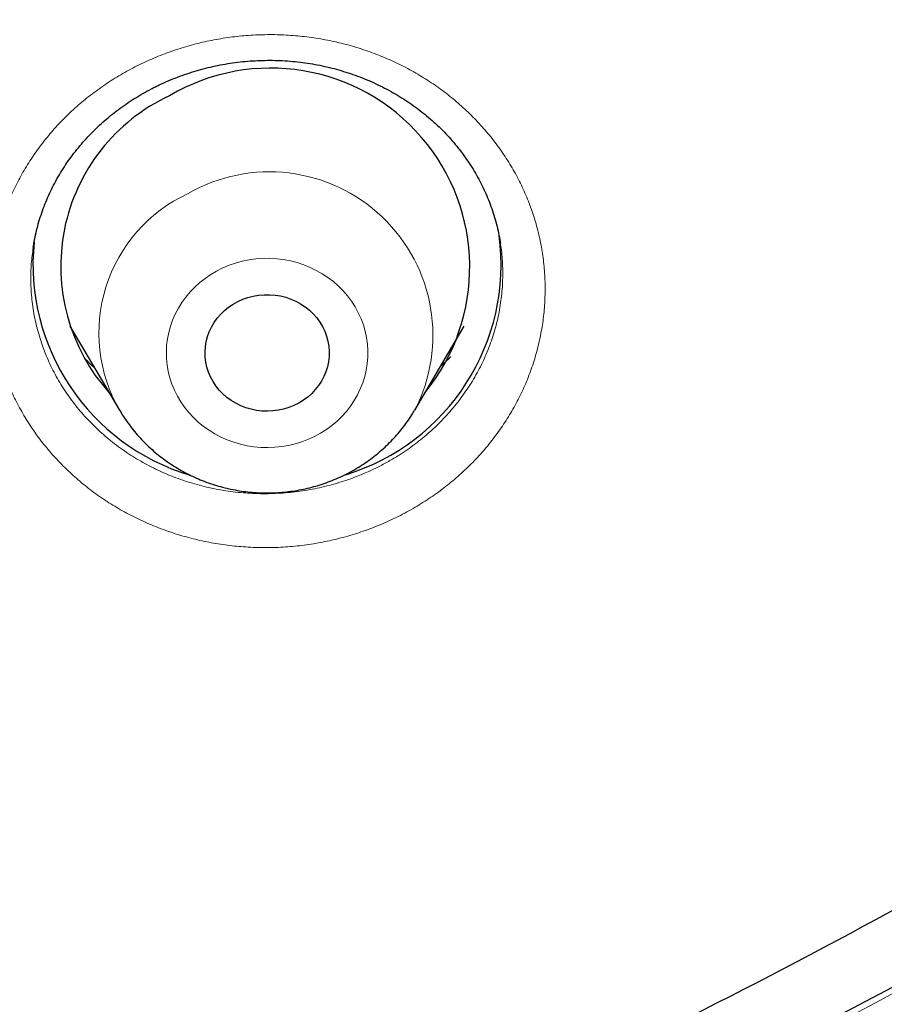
# Model space of a CAD drawing. Header units: millimetres. Extents: x 8 to 436, y 12 to 764.
# Tile 484 of 656: x 248.36 to 254.62, y 672.82 to 679.96. Entities that reach past the tile are written whole.
import ezdxf

# ---------------------------------------------------------------- set-up
doc = ezdxf.new("R2010")
doc.units = ezdxf.units.MM

msp = doc.modelspace()

# ---------------------------------------------------------------- linework, layer by layer
at = {"color": 7, "linetype": 'Continuous', "lineweight": 30}
for p, q in [((248.454, 678.3088), (248.4537, 678.3071)), ((251.8391, 678.3351), (251.8387, 678.3372)), ((248.7196, 677.7363), (249.079, 677.1264)), ((251.2185, 677.1264), (251.578, 677.7363)), ((249.0802, 677.1243), (249.079, 677.1264))]:
    msp.add_line(p, q, dxfattribs=at)
at = {"color": 252, "linetype": 'Continuous', "lineweight": 0, "flags": 128}
for points in [[(250.4931, 676.9364), (250.5367, 676.9602), (250.5785, 676.9867), (250.6182, 677.0159), (250.6557, 677.0476), (250.6908, 677.0816), (250.7233, 677.1179), (250.753, 677.1561), (250.7799, 677.1962), (250.8038, 677.2379), (250.8245, 677.2811), (250.842, 677.3256), (250.8563, 677.371), (250.8671, 677.4173), (250.8745, 677.4642), (250.8785, 677.5114), (250.879, 677.5588), (250.876, 677.6061), (250.8696, 677.6531), (250.8597, 677.6995), (250.8464, 677.7452), (250.8298, 677.79), (250.8099, 677.8335), (250.7869, 677.8757), (250.7609, 677.9163), (250.7319, 677.9551), (250.7002, 677.9919), (250.6658, 678.0266), (250.629, 678.059), (250.5899, 678.0889), (250.5487, 678.1161), (250.5056, 678.1407), (250.4607, 678.1624), (250.4144, 678.1812), (250.3668, 678.1968), (250.3182, 678.2094), (250.2688, 678.2188), (250.2188, 678.225), (250.1685, 678.2279), (250.118, 678.2275), (250.0678, 678.2239), (250.0179, 678.217), (249.9686, 678.2069), (249.9202, 678.1937), (249.8729, 678.1773), (249.8269, 678.1579), (249.7824, 678.1356), (249.7397, 678.1104), (249.6989, 678.0825), (249.6603, 678.0521), (249.624, 678.0192), (249.5902, 677.984), (249.559, 677.9468), (249.5307, 677.9076), (249.5053, 677.8666), (249.483, 677.8241), (249.4639, 677.7803), (249.448, 677.7353), (249.4354, 677.6894), (249.4263, 677.6428), (249.4206, 677.5958), (249.4184, 677.5484), (249.4196, 677.501), (249.4243, 677.4539), (249.4325, 677.4071), (249.4441, 677.361), (249.4591, 677.3157), (249.4773, 677.2716), (249.4987, 677.2287), (249.5233, 677.1873), (249.5508, 677.1476), (249.5811, 677.1097), (249.6142, 677.074), (249.6498, 677.0404), (249.6878, 677.0093), (249.728, 676.9807), (249.7702, 676.9547), (249.8142, 676.9316), (249.8598, 676.9113), (249.9068, 676.8941), (249.9549, 676.88), (250.004, 676.869), (250.0537, 676.8612), (250.1039, 676.8566), (250.1543, 676.8554), (250.2047, 676.8574), (250.2548, 676.8626), (250.3044, 676.8711), (250.3533, 676.8828), (250.4012, 676.8976), (250.4478, 676.9155), (250.4931, 676.9364)], [(249.088, 677.1114), (249.086, 677.1146), (249.0802, 677.1243)]]:
    msp.add_lwpolyline(points, dxfattribs=at)
at = {"color": 7, "linetype": 'Continuous', "lineweight": 30, "flags": 128}
for points in [[(249.9366, 677.9147), (249.9726, 677.9308), (250.0098, 677.944), (250.0482, 677.9539), (250.0874, 677.9607), (250.127, 677.9641), (250.1668, 677.9643), (250.2065, 677.9611), (250.2457, 677.9547), (250.2842, 677.945), (250.3216, 677.9322), (250.3576, 677.9163), (250.392, 677.8975), (250.4245, 677.8759), (250.4549, 677.8517), (250.4828, 677.8251), (250.5082, 677.7962), (250.5307, 677.7654), (250.5502, 677.7328), (250.5666, 677.6987), (250.5798, 677.6634), (250.5895, 677.6271), (250.5958, 677.5902), (250.5986, 677.5529), (250.5979, 677.5155), (250.5937, 677.4783), (250.586, 677.4416), (250.5748, 677.4056), (250.5604, 677.3708), (250.5427, 677.3373), (250.5219, 677.3054), (250.4982, 677.2753), (250.4718, 677.2473), (250.4428, 677.2217), (250.4116, 677.1985), (250.3782, 677.178), (250.3431, 677.1604), (250.3065, 677.1457), (250.2686, 677.1342), (250.2298, 677.1258), (250.1904, 677.1207), (250.1506, 677.1189), (250.1109, 677.1204), (250.0714, 677.1252), (250.0325, 677.1332), (249.9945, 677.1445), (249.9578, 677.1589), (249.9225, 677.1762), (249.889, 677.1964), (249.8576, 677.2194), (249.8284, 677.2448), (249.8017, 677.2726), (249.7778, 677.3025), (249.7567, 677.3342), (249.7387, 677.3676), (249.7239, 677.4023), (249.7125, 677.4382), (249.7045, 677.4748), (249.6999, 677.512), (249.6988, 677.5494), (249.7013, 677.5867), (249.7073, 677.6237), (249.7167, 677.66), (249.7295, 677.6954), (249.7456, 677.7297), (249.7649, 677.7624), (249.7871, 677.7934), (249.8122, 677.8225), (249.8399, 677.8493), (249.8701, 677.8738), (249.9024, 677.8956), (249.9366, 677.9147)], [(254.725, 672.9637), (253.6869, 672.4174)]]:
    msp.add_lwpolyline(points, dxfattribs=at)
at = {"color": 7, "linetype": 'Continuous', "lineweight": 30}
for centre, radius, start, end in [((250.1746, 678.1644), 1.4429, 320.82328, 120.52715), ((250.0197, 678.1684), 1.3671, 115.0124, 222.04169), ((250.2514, 678.1829), 1.5938, 287.00522, 7.62112), ((250.0471, 678.1841), 1.5955, 174.12629, 253.40376)]:
    msp.add_arc(centre, radius, start, end, dxfattribs=at)
at = {"color": 252, "linetype": 'Continuous', "lineweight": 0}
for centre, radius, start, end in [((250.1652, 677.67), 1.1854, 332.70053, 120.01145), ((250.0463, 677.685), 1.117, 115.10614, 210.0088)]:
    msp.add_arc(centre, radius, start, end, dxfattribs=at)
at = {"color": 7, "linetype": 'Continuous', "lineweight": 30}
for points, knots in [([(228.8203, 667.8387), (227.6178, 667.9452), (225.213, 668.1582), (221.6552, 668.8219), (218.1629, 669.7328), (214.7882, 670.9004), (211.5494, 672.3031), (208.4634, 673.9273), (205.5225, 675.7738), (202.7448, 677.8315), (200.1475, 680.0876), (197.7465, 682.5283), (195.5568, 685.1385), (193.5917, 687.902), (191.8635, 690.8019), (190.3827, 693.8203), (189.1584, 696.9386), (188.1983, 700.1375), (187.5083, 703.3974), (187.0926, 706.6981), (186.9537, 710.0192), (187.0926, 713.3404), (187.5083, 716.641), (188.1983, 719.9009), (189.1584, 723.0998), (190.3827, 726.2181), (191.8635, 729.2365), (193.5917, 732.1364), (195.5568, 734.9), (197.7465, 737.5101), (200.1475, 739.9508), (202.7448, 742.2069), (205.5225, 744.2646), (208.4634, 746.1112), (211.5494, 747.7352), (214.7615, 749.1267), (218.0799, 750.2771), (221.4842, 751.1793), (224.9532, 751.8277), (228.4657, 752.2184), (232, 752.3489), (235.5343, 752.2184), (239.0468, 751.8277), (242.5158, 751.1793), (245.9201, 750.2771), (249.2385, 749.1267), (252.4506, 747.7352), (255.5366, 746.1112), (258.4775, 744.2646), (261.2552, 742.2069), (263.8525, 739.9508), (266.2535, 737.5101), (268.4432, 734.9), (270.4083, 732.1364), (272.1365, 729.2365), (273.6173, 726.2181), (274.8416, 723.0998), (275.8017, 719.9009), (276.4917, 716.641), (276.9074, 713.3404), (277.0463, 710.0192), (276.9074, 706.6981), (276.4917, 703.3974), (275.8017, 700.1375), (274.8416, 696.9386), (273.6173, 693.8203), (272.1365, 690.8019), (270.4083, 687.902), (268.4432, 685.1385), (266.2535, 682.5283), (263.8525, 680.0876), (261.2552, 677.8315), (258.4775, 675.7738), (255.5366, 673.9273), (252.4506, 672.3031), (249.2118, 670.9004), (245.8371, 669.7328), (242.3448, 668.8219), (238.787, 668.1582), (236.3822, 667.9452), (235.1797, 667.8387)], [0, 0, 0, 0, 0.013106, 0.026212, 0.039318, 0.052424, 0.065212, 0.078, 0.090788, 0.103576, 0.116364, 0.129151, 0.141939, 0.154727, 0.167515, 0.180303, 0.193091, 0.205879, 0.218667, 0.231454, 0.244242, 0.25703, 0.269818, 0.282606, 0.295394, 0.308182, 0.32097, 0.333758, 0.346545, 0.359333, 0.372121, 0.384909, 0.397697, 0.410485, 0.423273, 0.436061, 0.448848, 0.461636, 0.474424, 0.487212, 0.5, 0.512788, 0.525576, 0.538364, 0.551152, 0.563939, 0.576727, 0.589515, 0.602303, 0.615091, 0.627879, 0.640667, 0.653455, 0.666242, 0.67903, 0.691818, 0.704606, 0.717394, 0.730182, 0.74297, 0.755758, 0.768546, 0.781333, 0.794121, 0.806909, 0.819697, 0.832485, 0.845273, 0.858061, 0.870849, 0.883636, 0.896424, 0.909212, 0.922, 0.934788, 0.947576, 0.960682, 0.973788, 0.986894, 1, 1, 1, 1]), ([(253.5735, 670.6965), (253.5855, 670.7022), (253.7276, 670.7698), (253.9942, 670.9008), (254.3696, 671.0875), (254.7222, 671.2671), (255.0532, 671.4389), (255.3635, 671.6028), (255.6632, 671.7639), (255.9525, 671.922), (256.2315, 672.0769), (256.5003, 672.2284), (256.7589, 672.3763), (257.0075, 672.5205), (257.2461, 672.6608), (257.4749, 672.797), (257.6939, 672.929), (257.8995, 673.0544), (258.0921, 673.1732), (258.2722, 673.2853), (258.4439, 673.3933), (258.6073, 673.4969), (258.766, 673.5985), (258.9197, 673.6978), (259.0681, 673.7943), (259.207, 673.8855), (259.3366, 673.9711), (259.457, 674.0512), (259.5709, 674.1275), (259.6778, 674.1995), (259.7772, 674.2668), (259.866, 674.3273), (259.9444, 674.3809), (260.0122, 674.4275), (260.0692, 674.4667), (260.1195, 674.5015), (260.1681, 674.5351), (260.2203, 674.5715), (260.2771, 674.611), (260.3251, 674.6445), (260.363, 674.6711), (260.3888, 674.6892), (260.4124, 674.7058), (260.431, 674.7188), (260.4427, 674.7271), (260.4496, 674.7319), (260.4586, 674.7383), (260.4756, 674.7503), (260.5028, 674.7695), (260.538, 674.7944), (260.5807, 674.8246), (260.6316, 674.8608), (260.6912, 674.9033), (260.7595, 674.9521), (260.8366, 675.0075), (260.9222, 675.0692), (261.0161, 675.1372), (261.1177, 675.2112), (261.2267, 675.2911), (261.3431, 675.3769), (261.4674, 675.4692), (261.6595, 675.6127), (261.9145, 675.8058), (262.2273, 676.0466), (262.5704, 676.3154), (262.9418, 676.6123), (263.3395, 676.9375), (263.7264, 677.2609), (264.1027, 677.5824), (264.4663, 677.8998), (264.8176, 678.2129), (265.1572, 678.5218), (265.4888, 678.8294), (265.848, 679.1693), (266.2341, 679.5431), (266.6453, 679.9514), (267.0473, 680.3607), (267.3425, 680.669), (267.5358, 680.8741), (267.6294, 680.9739), (267.7183, 681.0693), (267.7947, 681.1518), (267.8582, 681.2207), (267.9101, 681.2771), (267.9563, 681.3276), (267.9971, 681.3722), (268.0322, 681.4108), (268.0619, 681.4434), (268.0861, 681.4701), (268.1041, 681.4899), (268.1172, 681.5045), (268.1293, 681.5178), (268.1448, 681.5349), (268.1712, 681.5642), (268.2089, 681.606), (268.2582, 681.6609), (268.3142, 681.7234), (268.3767, 681.7935), (268.4459, 681.8714), (268.5215, 681.957), (268.6011, 682.0475), (268.6841, 682.1426), (268.7701, 682.2415), (268.8596, 682.345), (268.9505, 682.4509), (269.0413, 682.5573), (269.2086, 682.7546), (269.45, 683.0433), (269.7622, 683.4251), (270.0655, 683.8043), (270.3602, 684.181), (270.6479, 684.5567), (270.9335, 684.9378), (271.2192, 685.3276), (271.5057, 685.7276), (271.7928, 686.1378), (272.0065, 686.4506), (272.1485, 686.6617), (272.2193, 686.7676), (272.2901, 686.8741), (272.3608, 686.9813), (272.431, 687.0883), (272.499, 687.1925), (272.5648, 687.294), (272.627, 687.3904), (272.6851, 687.4811), (272.737, 687.5624), (272.7827, 687.6345), (272.8207, 687.6945), (272.8515, 687.7434), (272.8757, 687.782), (272.8959, 687.8141), (272.9119, 687.8397), (272.9241, 687.8591), (272.9346, 687.876), (272.9464, 687.8948), (272.9617, 687.9194), (272.981, 687.9505), (273.0042, 687.9877), (273.0336, 688.0351), (273.0698, 688.0938), (273.1134, 688.1647), (273.1626, 688.2449), (273.2172, 688.3345), (273.2773, 688.4335), (273.3412, 688.5397), (273.4082, 688.6516), (273.4761, 688.7657), (273.544, 688.8808), (273.6106, 688.9944), (273.7019, 689.1512), (273.816, 689.349), (273.9506, 689.5863), (274.0791, 689.8157), (274.1938, 690.0234), (274.2956, 690.2101), (274.3855, 690.3767), (274.4719, 690.5384), (274.5564, 690.6981), (274.65, 690.8768), (274.7549, 691.0796), (274.8718, 691.3086), (274.99, 691.5438), (275.1093, 691.7849), (275.2296, 692.0318), (275.3524, 692.288), (275.4536, 692.5029), (275.5328, 692.6732), (275.5883, 692.7935), (275.6413, 692.9093), (275.6907, 693.0182), (275.7365, 693.1198), (275.7788, 693.2141), (275.8175, 693.3012), (275.8528, 693.3809), (275.8846, 693.4534), (275.9132, 693.5184), (275.9383, 693.5761), (275.9602, 693.6265), (275.9787, 693.6692), (275.9929, 693.7021), (276.0032, 693.726), (276.0113, 693.7448), (276.02, 693.765), (276.0308, 693.7901), (276.0439, 693.8208), (276.0594, 693.857), (276.0791, 693.9033), (276.1036, 693.9609), (276.1332, 694.031), (276.1665, 694.1101), (276.2033, 694.1982), (276.2434, 694.2947), (276.2867, 694.3995), (276.3325, 694.5116), (276.38, 694.6286), (276.4688, 694.8492), (276.5958, 695.1714), (276.7681, 695.6222), (276.9441, 696.099), (277.1225, 696.6018), (277.2611, 697.0083), (277.363, 697.3159), (277.43, 697.5217), (277.4931, 697.7189), (277.5524, 697.907), (277.6078, 698.0859), (277.6596, 698.2556), (277.7007, 698.3919), (277.732, 698.4971), (277.7546, 698.5734), (277.7763, 698.6473), (277.7969, 698.7182), (277.8161, 698.7842), (277.8339, 698.846), (277.8496, 698.9009), (277.8632, 698.9483), (277.8749, 698.9896), (277.8872, 699.0331), (277.902, 699.0852), (277.9196, 699.1481), (277.9399, 699.2208), (277.9627, 699.3035), (277.9882, 699.396), (278.0166, 699.5006), (278.0481, 699.6176), (278.0826, 699.7475), (278.1196, 699.8884), (278.1586, 700.0391), (278.1985, 700.1959), (278.2385, 700.3554), (278.3009, 700.6087), (278.3841, 700.9566), (278.4851, 701.4002), (278.5817, 701.8462), (278.6527, 702.1918), (278.701, 702.4358), (278.7285, 702.5771), (278.7549, 702.7153), (278.7797, 702.8473), (278.8028, 702.9722), (278.824, 703.0892), (278.8434, 703.1979), (278.8607, 703.2955), (278.8758, 703.3822), (278.8888, 703.4579), (278.8989, 703.5172), (278.9065, 703.562), (278.9118, 703.5941), (278.9162, 703.6202), (278.9201, 703.6434), (278.9244, 703.6695), (278.9302, 703.7043), (278.9373, 703.7475), (278.9456, 703.7983), (278.955, 703.8558), (278.9656, 703.9217), (278.9772, 703.9947), (278.9893, 704.0718), (279.0015, 704.1502), (279.0135, 704.2287), (279.0463, 704.4452), (279.0917, 704.7593), (279.147, 705.1714), (279.1939, 705.5459), (279.2381, 705.9267), (279.2798, 706.3164), (279.3087, 706.6128), (279.327, 706.8125), (279.3357, 706.9106), (279.3438, 707.003), (279.3508, 707.0862), (279.3568, 707.1581), (279.3617, 707.2189), (279.3657, 707.2687), (279.3688, 707.308), (279.3709, 707.3351), (279.3723, 707.3527), (279.3733, 707.3664), (279.3747, 707.3839), (279.3766, 707.4084), (279.3789, 707.4399), (279.3831, 707.4958), (279.389, 707.5758), (279.3973, 707.6919), (279.4065, 707.8282), (279.4167, 707.9862), (279.4269, 708.1552), (279.437, 708.3344), (279.4456, 708.5), (279.4528, 708.65), (279.4588, 708.7825), (279.4645, 708.919), (279.4699, 709.0594), (279.475, 709.2023), (279.4788, 709.323), (279.4816, 709.4189), (279.4835, 709.4888), (279.4852, 709.5549), (279.4868, 709.6172), (279.4881, 709.6758), (279.4893, 709.7292), (279.4901, 709.7725), (279.4908, 709.8045), (279.4912, 709.826), (279.4915, 709.8454), (279.4919, 709.8681), (279.4925, 709.8985), (279.4931, 709.9371), (279.4939, 709.9861), (279.4947, 710.0462), (279.4956, 710.1175), (279.4965, 710.1942), (279.4973, 710.2846), (279.498, 710.382), (279.4984, 710.4764), (279.4986, 710.554), (279.4986, 710.6165), (279.4986, 710.6681), (279.4985, 710.7107), (279.4984, 710.7465), (279.4983, 710.78), (279.4982, 710.7994), (279.4982, 710.809)], [0, 0, 0, 0, 0.000773, 0.009123, 0.017231, 0.025098, 0.032097, 0.038892, 0.045485, 0.051874, 0.05806, 0.064043, 0.069823, 0.0754, 0.080773, 0.085943, 0.09091, 0.095674, 0.099979, 0.104104, 0.108047, 0.11181, 0.115393, 0.119046, 0.12249, 0.125724, 0.128749, 0.131565, 0.134171, 0.136755, 0.139094, 0.141188, 0.143037, 0.144641, 0.146, 0.147083, 0.148215, 0.149455, 0.150804, 0.152262, 0.152876, 0.153507, 0.154113, 0.154559, 0.154836, 0.154952, 0.155049, 0.155484, 0.156169, 0.15699, 0.15801, 0.159228, 0.160644, 0.16229, 0.164141, 0.166198, 0.168461, 0.170929, 0.173553, 0.176376, 0.179397, 0.182615, 0.190424, 0.198137, 0.205754, 0.215987, 0.226041, 0.235917, 0.245615, 0.255134, 0.26431, 0.273314, 0.282172, 0.290964, 0.302472, 0.313875, 0.325174, 0.336369, 0.339111, 0.341847, 0.344467, 0.346827, 0.348499, 0.350011, 0.351363, 0.352555, 0.353586, 0.354457, 0.355168, 0.355719, 0.356039, 0.356331, 0.356784, 0.357407, 0.358663, 0.360119, 0.361775, 0.363632, 0.365688, 0.367945, 0.370401, 0.372829, 0.375425, 0.378171, 0.38094, 0.383704, 0.386464, 0.396281, 0.40604, 0.415741, 0.425133, 0.434471, 0.443885, 0.453478, 0.463248, 0.473197, 0.483325, 0.485848, 0.488381, 0.490926, 0.493481, 0.496047, 0.498567, 0.50091, 0.503275, 0.505419, 0.507341, 0.509042, 0.510521, 0.511584, 0.512493, 0.513248, 0.513849, 0.514297, 0.514618, 0.515038, 0.515622, 0.516352, 0.517225, 0.518243, 0.519686, 0.521345, 0.52322, 0.525312, 0.52762, 0.530144, 0.532722, 0.535422, 0.538088, 0.540716, 0.543305, 0.548944, 0.554388, 0.559639, 0.564696, 0.568602, 0.572384, 0.576041, 0.579592, 0.583215, 0.588146, 0.593287, 0.598638, 0.603942, 0.609439, 0.615126, 0.621006, 0.623708, 0.626412, 0.62897, 0.631365, 0.633599, 0.635671, 0.637581, 0.639329, 0.640915, 0.642339, 0.643601, 0.644702, 0.64564, 0.646403, 0.646858, 0.647206, 0.647633, 0.64818, 0.648849, 0.649638, 0.650548, 0.651879, 0.653404, 0.655124, 0.657039, 0.659149, 0.661412, 0.663862, 0.666437, 0.669011, 0.678175, 0.68729, 0.698079, 0.7088, 0.719452, 0.723982, 0.728346, 0.732512, 0.736479, 0.740248, 0.743818, 0.74719, 0.748844, 0.750445, 0.751994, 0.753491, 0.754905, 0.756145, 0.757374, 0.758352, 0.759121, 0.75997, 0.76108, 0.762393, 0.763912, 0.765638, 0.767569, 0.769707, 0.772182, 0.774887, 0.77782, 0.780982, 0.784286, 0.787596, 0.79091, 0.800045, 0.809211, 0.818408, 0.827636, 0.830543, 0.833453, 0.836343, 0.83906, 0.841577, 0.844028, 0.846253, 0.848253, 0.850028, 0.851577, 0.852901, 0.853665, 0.854327, 0.854864, 0.855267, 0.855752, 0.856463, 0.857397, 0.8584, 0.859574, 0.86092, 0.862438, 0.864038, 0.865638, 0.867237, 0.868836, 0.87888, 0.886418, 0.893976, 0.901694, 0.909594, 0.917675, 0.919694, 0.921723, 0.923626, 0.925307, 0.926768, 0.927988, 0.928995, 0.929789, 0.930369, 0.930638, 0.930857, 0.931203, 0.931696, 0.932336, 0.933111, 0.935079, 0.937177, 0.940133, 0.943312, 0.946716, 0.950326, 0.954122, 0.956707, 0.959372, 0.962116, 0.964939, 0.967841, 0.970739, 0.97222, 0.973625, 0.974953, 0.976204, 0.977379, 0.978478, 0.97942, 0.979988, 0.980403, 0.980715, 0.981159, 0.981767, 0.982538, 0.983473, 0.984707, 0.986145, 0.987752, 0.989308, 0.991565, 0.993592, 0.994974, 0.996224, 0.997342, 0.998088, 0.998759, 0.999384, 1, 1, 1, 1]), ([(249.3348, 679.4699), (249.3453, 679.4751), (249.3773, 679.4908), (249.4316, 679.5153), (249.498, 679.5423), (249.5656, 679.5667), (249.6342, 679.5885), (249.7037, 679.6075), (249.7741, 679.6239), (249.8452, 679.6376), (249.917, 679.6485), (249.9892, 679.6566), (250.0615, 679.662), (250.1338, 679.6644), (250.2062, 679.6641), (250.2788, 679.661), (250.3512, 679.6551), (250.4233, 679.6465), (250.4947, 679.635), (250.5654, 679.6208), (250.6351, 679.604), (250.7036, 679.5845), (250.7712, 679.5623), (250.838, 679.5374), (250.9038, 679.5098), (250.9685, 679.4796), (251.0318, 679.447), (251.0934, 679.4119), (251.153, 679.3747), (251.2104, 679.3355), (251.2656, 679.2942), (251.319, 679.2507), (251.3705, 679.2049), (251.4202, 679.1568), (251.4677, 679.1067), (251.513, 679.0547), (251.5557, 679.001), (251.5957, 678.9459), (251.6329, 678.8897), (251.6673, 678.8322), (251.6989, 678.7734), (251.7279, 678.7131), (251.7542, 678.6514), (251.7777, 678.5885), (251.7982, 678.5246), (251.8157, 678.46), (251.8299, 678.3969), (251.8368, 678.3551), (251.84, 678.3353)], [0, 0, 0, 0, 0.0108336, 0.032765, 0.0546429, 0.0764927, 0.0983281, 0.1201622, 0.1420076, 0.1638728, 0.1857695, 0.207701, 0.2295745, 0.2513298, 0.2731783, 0.2950948, 0.317053, 0.3390249, 0.3609745, 0.3828718, 0.4046898, 0.4264162, 0.4481387, 0.4700331, 0.4920515, 0.514148, 0.5362748, 0.5583746, 0.5803923, 0.6022826, 0.6240217, 0.6458154, 0.6678406, 0.6900085, 0.7122728, 0.7345852, 0.7568943, 0.7791386, 0.8012727, 0.8232655, 0.8452918, 0.8675295, 0.8898749, 0.9122979, 0.9347672, 0.9572512, 0.9797098, 1, 1, 1, 1]), ([(248.4539, 678.3088), (248.4558, 678.3218), (248.4612, 678.3568), (248.4733, 678.4135), (248.4898, 678.4783), (248.5093, 678.5421), (248.5318, 678.605), (248.5572, 678.6671), (248.5857, 678.7285), (248.617, 678.7889), (248.6511, 678.8482), (248.688, 678.9061), (248.7274, 678.9625), (248.7693, 679.0173), (248.8137, 679.0702), (248.8603, 679.1212), (248.9091, 679.1704), (248.9602, 679.2177), (249.0136, 679.2631), (249.069, 679.3064), (249.1264, 679.3475), (249.1856, 679.3865), (249.2467, 679.4231), (249.2967, 679.4505), (249.3264, 679.4656), (249.3348, 679.4699)], [0, 0, 0, 0, 0.027172, 0.07336, 0.119306, 0.164925, 0.210266, 0.255825, 0.30153, 0.347331, 0.39317, 0.438979, 0.484694, 0.530261, 0.575628, 0.620868, 0.665836, 0.711122, 0.756334, 0.801498, 0.846639, 0.891785, 0.936962, 0.98219, 1, 1, 1, 1]), ([(251.4806, 677.5158), (251.4721, 677.5072), (251.4485, 677.4833), (251.4232, 677.4607), (251.407, 677.4462)], [0, 0, 0, 0, 0.358678, 1, 1, 1, 1]), ([(248.8966, 677.436), (248.8888, 677.4428), (248.8646, 677.4639), (248.8421, 677.4863), (248.8267, 677.5014)], [0, 0, 0, 0, 0.322313, 1, 1, 1, 1]), ([(249.0806, 677.1244), (249.0867, 677.1141), (249.1029, 677.0864), (249.1323, 677.0432), (249.1685, 676.9947), (249.2072, 676.948), (249.2483, 676.9033), (249.2917, 676.8606), (249.3373, 676.8201), (249.385, 676.7818), (249.4346, 676.7459), (249.4861, 676.7124), (249.5393, 676.6814), (249.594, 676.6531), (249.6502, 676.6275), (249.7077, 676.6046), (249.7664, 676.5845), (249.826, 676.5674), (249.8865, 676.5531), (249.9476, 676.5418), (250.0094, 676.5335), (250.0714, 676.5282), (250.1337, 676.5259), (250.1961, 676.5267), (250.2583, 676.5306), (250.3203, 676.5374), (250.3819, 676.5473), (250.4428, 676.5602), (250.5031, 676.576), (250.5624, 676.5948), (250.6206, 676.6165), (250.6723, 676.6385), (250.7042, 676.6541), (250.7175, 676.6606)], [0, 0, 0, 0, 0.019433, 0.052031, 0.084662, 0.117328, 0.15003, 0.18277, 0.215547, 0.248361, 0.281212, 0.314099, 0.347021, 0.379976, 0.412964, 0.445981, 0.479026, 0.512097, 0.54519, 0.578304, 0.611436, 0.644583, 0.677743, 0.710913, 0.744089, 0.777268, 0.810447, 0.843624, 0.876794, 0.909955, 0.943104, 0.976237, 1, 1, 1, 1]), ([(250.7175, 676.6606), (250.7298, 676.6669), (250.7604, 676.6827), (250.8079, 676.7103), (250.8598, 676.7437), (250.9098, 676.7797), (250.9579, 676.8181), (251.0038, 676.8587), (251.0476, 676.9016), (251.089, 676.9465), (251.1281, 676.9933), (251.1645, 677.0421), (251.1947, 677.0865), (251.2116, 677.1152), (251.2182, 677.1266)], [0, 0, 0, 0, 0.0593067, 0.148006, 0.2366717, 0.3252621, 0.4137703, 0.5021903, 0.5905165, 0.6787446, 0.766871, 0.8548934, 0.9428107, 1, 1, 1, 1])]:
    msp.add_open_spline(points, degree=3, knots=knots, dxfattribs=at)
at = {"color": 252, "linetype": 'Continuous', "lineweight": 0}
for points, knots in [([(277.4986, 709.9508), (277.4798, 709.0194), (277.4423, 707.1566), (277.1381, 704.3704), (276.6535, 701.6043), (275.9766, 698.8734), (275.1131, 696.1938), (274.0651, 693.5775), (272.8373, 691.0311), (271.4318, 688.5625), (269.8548, 686.1822), (268.118, 683.9023), (266.2289, 681.7374), (264.2305, 679.7324), (262.1381, 677.8848), (259.9648, 676.1915), (257.678, 674.6287), (255.2989, 673.1889), (253.6388, 672.3498), (252.8107, 671.9312)], [0, 0, 0, 0, 0.059647, 0.119293, 0.179195, 0.239108, 0.298754, 0.35839, 0.418037, 0.477683, 0.537584, 0.597497, 0.657143, 0.716779, 0.77332, 0.829847, 0.88658, 0.943426, 1, 1, 1, 1]), ([(249.2052, 679.6234), (249.2058, 679.6237), (249.246, 679.6439), (249.3278, 679.6815), (249.4533, 679.73), (249.5822, 679.7707), (249.7135, 679.8034), (249.8465, 679.8278), (249.981, 679.8436), (250.1165, 679.8511), (250.2523, 679.8502), (250.3874, 679.8409), (250.5213, 679.8233), (250.6536, 679.7972), (250.7838, 679.7628), (250.9112, 679.7204), (251.0351, 679.6703), (251.1549, 679.6126), (251.2701, 679.5474), (251.3804, 679.475), (251.4852, 679.3958), (251.584, 679.3103), (251.6761, 679.219), (251.7612, 679.1219), (251.8391, 679.0195), (251.9095, 678.9124), (251.9719, 678.8012), (252.0259, 678.6864), (252.0712, 678.5684), (252.1079, 678.4475), (252.1357, 678.3245), (252.1546, 678.2), (252.1643, 678.0748), (252.1647, 677.9492), (252.1558, 677.8236), (252.138, 677.6986), (252.1112, 677.5751), (252.0755, 677.4536), (252.0308, 677.3347), (251.9775, 677.2186), (251.916, 677.1058), (251.8466, 676.9972), (251.7695, 676.8933), (251.685, 676.7945), (251.5934, 676.701), (251.4952, 676.6132), (251.3911, 676.5317), (251.28, 676.456), (251.1621, 676.3868), (251.0377, 676.3244), (250.9107, 676.2709), (250.7817, 676.2262), (250.6514, 676.1902), (250.5187, 676.1621), (250.3846, 676.1423), (250.2495, 676.131), (250.1141, 676.1283), (249.9786, 676.134), (249.8438, 676.148), (249.7105, 676.1704), (249.5794, 676.2009), (249.451, 676.2398), (249.3255, 676.2867), (249.2036, 676.3412), (249.0862, 676.4032), (248.9737, 676.4722), (248.8666, 676.5484), (248.7653, 676.6312), (248.6701, 676.7203), (248.5816, 676.8149), (248.5004, 676.9148), (248.4269, 677.0197), (248.3611, 677.1293), (248.3034, 677.2428), (248.254, 677.3596), (248.2133, 677.4791), (248.1817, 677.601), (248.1591, 677.7248), (248.1454, 677.8501), (248.1408, 677.9758), (248.1453, 678.1013), (248.1593, 678.2264), (248.1823, 678.3505), (248.2143, 678.4732), (248.255, 678.5936), (248.3043, 678.711), (248.3621, 678.825), (248.4282, 678.9353), (248.5022, 679.0415), (248.5835, 679.1429), (248.6717, 679.2387), (248.7668, 679.3287), (248.868, 679.4126), (248.9753, 679.4901), (249.0873, 679.5614), (249.166, 679.6028), (249.2052, 679.6234)], [0, 0, 0, 0, 0.000143, 0.010841, 0.021574, 0.03232, 0.043054, 0.053751, 0.064448, 0.075181, 0.085927, 0.09666, 0.107357, 0.118061, 0.128802, 0.139555, 0.150296, 0.161, 0.171716, 0.182468, 0.193233, 0.203986, 0.214702, 0.225429, 0.236193, 0.246969, 0.257733, 0.26846, 0.279193, 0.289962, 0.300744, 0.311513, 0.322246, 0.332976, 0.343743, 0.354522, 0.365289, 0.376019, 0.38674, 0.397497, 0.408267, 0.419024, 0.429745, 0.440453, 0.451198, 0.461956, 0.472701, 0.483409, 0.494548, 0.505702, 0.516841, 0.527542, 0.538279, 0.549029, 0.559766, 0.570466, 0.581167, 0.591904, 0.602653, 0.61339, 0.62409, 0.634798, 0.645542, 0.656298, 0.667043, 0.67775, 0.68847, 0.699227, 0.709995, 0.720752, 0.731472, 0.742201, 0.752968, 0.763746, 0.774513, 0.785242, 0.795975, 0.806745, 0.817526, 0.828296, 0.839029, 0.849756, 0.860521, 0.871298, 0.882062, 0.89279, 0.903507, 0.91426, 0.925026, 0.93578, 0.946497, 0.957173, 0.967886, 0.978611, 0.989324, 1, 1, 1, 1]), ([(248.4537, 678.3071), (248.4483, 678.2683), (248.4369, 678.1861), (248.4342, 678.0592), (248.4421, 677.9269), (248.4627, 677.7942), (248.4953, 677.6641), (248.5396, 677.5375), (248.5949, 677.4157), (248.662, 677.2973), (248.7393, 677.1854), (248.8266, 677.08), (248.9226, 676.9825), (249.0285, 676.8917), (249.1418, 676.8102), (249.2621, 676.7378), (249.3879, 676.6755), (249.5206, 676.6225), (249.657, 676.5804), (249.7968, 676.5491), (249.9382, 676.5288), (250.0828, 676.5194), (250.227, 676.5215), (250.3706, 676.5346), (250.5118, 676.5587), (250.6522, 676.594), (250.7717, 676.6344), (250.8711, 676.6753), (250.9514, 676.713), (251.0297, 676.7547), (251.1202, 676.809), (251.2212, 676.8787), (251.329, 676.967), (251.4297, 677.0644), (251.5207, 677.1687), (251.6019, 677.2797), (251.6724, 677.3957), (251.7329, 677.5182), (251.7816, 677.6441), (251.8187, 677.7734), (251.8437, 677.9041), (251.8572, 678.0379), (251.8573, 678.1711), (251.851, 678.2708), (251.8411, 678.3245), (251.8391, 678.3351)], [0, 0, 0, 0, 0.021685, 0.045928, 0.07034, 0.095284, 0.120411, 0.144646, 0.169315, 0.193983, 0.2191, 0.243309, 0.267951, 0.292592, 0.317681, 0.341857, 0.366464, 0.391071, 0.416125, 0.440278, 0.464863, 0.489447, 0.514478, 0.538627, 0.563208, 0.587789, 0.612817, 0.628061, 0.643304, 0.658718, 0.674131, 0.698297, 0.722896, 0.747494, 0.772542, 0.796739, 0.82137, 0.846001, 0.871082, 0.895307, 0.919966, 0.944625, 0.969733, 0.993971, 1, 1, 1, 1]), ([(251.479, 677.5131), (251.4783, 677.5123), (251.4566, 677.4887), (251.4317, 677.4676), (251.4076, 677.4472)], [0, 0, 0, 0, 0.031427, 1, 1, 1, 1]), ([(248.8973, 677.4348), (248.8935, 677.4378), (248.8673, 677.4595), (248.8442, 677.4842), (248.8245, 677.5053)], [0, 0, 0, 0, 0.142661, 1, 1, 1, 1])]:
    msp.add_open_spline(points, degree=3, knots=knots, dxfattribs=at)

doc.saveas('drawing.dxf')
